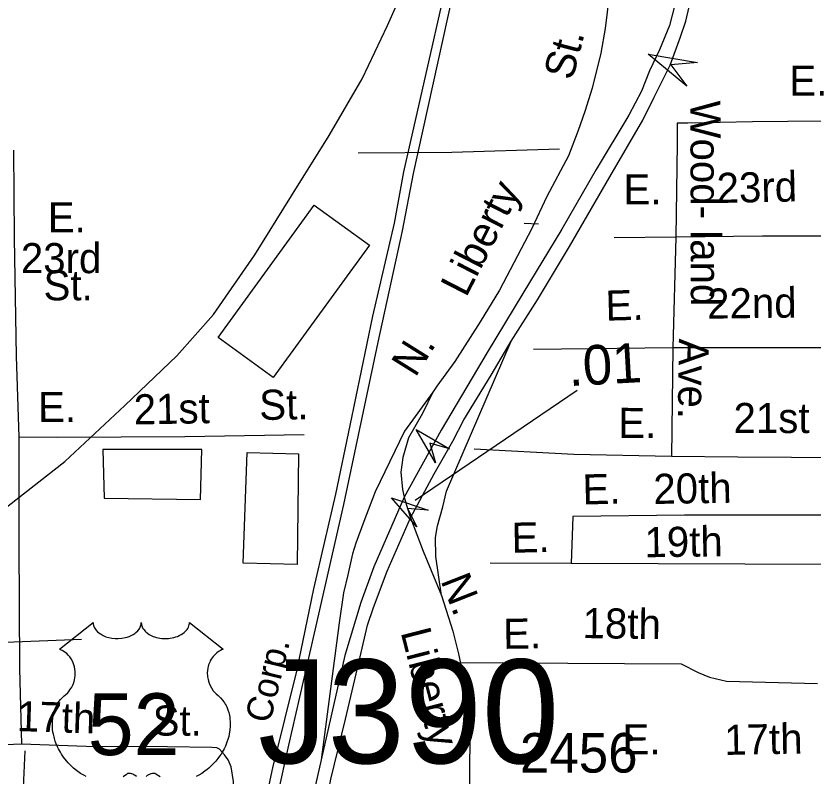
# Model space of a CAD drawing. Extents: x 1547597 to 1699558, y 810033 to 920809.
# Drawn here: x 1633952 to 1636470, y 863111 to 865511 of the extents above; entities that cross this region are included whole.
import ezdxf

# ---------------------------------------------------------------- set-up
doc = ezdxf.new("R2010")
doc.units = 0
for name, color, linetype in [('Exist Cultural Warehouse Building Footprint', 7, 'Continuous'), ('Exist Railroad Mainline', 7, 'Continuous'), ('Exist Railroad Mainline Label', 7, 'Continuous'), ('Exist Railroad Siding', 7, 'Continuous'), ('Exist Road Non-System Structure Non-Sys Other Number Label', 7, 'Continuous'), ('Exist Road Non-System Type 51', 7, 'Continuous'), ('Exist Road Non-System Type 51 Label', 7, 'Continuous'), ('Exist Road Primary Interstate Structure Ovrhead Sign Attributed CELL', 7, 'Continuous'), ('Exist Road Primary US Divided Attributed', 7, 'Continuous'), ('Exist Road Primary US Ramp 1 Lane  Attributed', 7, 'Continuous'), ('Exist Road Primary US Shield CELL', 7, 'Continuous'), ('Exist Road Primary US Shield Number Label', 7, 'Continuous'), ('Exist Road Secondary Mileage Hundredths English Label', 7, 'Continuous'), ('Exist Road Secondary Structure Standard Bridge Attributed CELL', 7, 'Continuous'), ('Exist Road Secondary Type 51 Attributed', 7, 'Continuous'), ('Exist Road Secondary Type 51 Label', 7, 'Continuous'), ('Exist Road Secondary Type 51 Number Label', 7, 'Continuous'), ('Exist Road Secondary Type 51 Undivided 4 Lane Attributed', 7, 'Continuous')]:
    doc.layers.add(name, color=color, linetype=linetype)

msp = doc.modelspace()

# ---------------------------------------------------------------- linework, layer by layer
at = {"layer": 'Exist Cultural Warehouse Building Footprint'}
for points in [[(1634590.7, 864495.3), (1634894.7, 864913.2), (1635069.1, 864787.4), (1634765, 864369.5)], [(1634539.3, 864142.2), (1634227.1, 864142.2), (1634231.2, 863988), (1634535.3, 863984)], [(1634844.9, 864128.3), (1634840.8, 863779.3), (1634670.6, 863783.3), (1634682.7, 864132.3)]]:
    msp.add_lwpolyline(points, close=True, dxfattribs=at)
at = {"layer": 'Exist Railroad Mainline'}
for points in [[(1634742.7, 862885.3), (1634814.7, 863208.6), (1634895.3, 863561.5), (1634988.4, 863968.5), (1635096.9, 864481.1), (1635173.4, 864832.2), (1635207.7, 865013.8), (1635441.1, 866069), (1635510.9, 866364.1), (1635563.5, 866579.6), (1635589.3, 866717.5), (1635623.7, 866873.9), (1635642, 866969.7), (1635658.3, 867043.5), (1635668.3, 867096.8), (1635672.4, 867132.7), (1635679.3, 867213.7), (1635679.3, 867281), (1635691.6, 867515.6), (1635694.6, 867635.9), (1635712.7, 867923.7)], [(1633878.6, 863926.6), (1634106.7, 864103.7), (1634296.8, 864281.3), (1634460.8, 864437.2), (1634576.4, 864567.8), (1634706.7, 864756.2), (1634823.1, 864942.8), (1634941.4, 865133.3), (1635045.7, 865312), (1635125.8, 865480.9), (1635201.9, 865652)]]:
    msp.add_lwpolyline(points, dxfattribs=at)
at = {"layer": 'Exist Railroad Siding'}
for points in [[(1634278.3, 860809), (1634295.8, 860920.7), (1634330.1, 861102.3), (1634381.6, 861383.6), (1634439, 861659), (1634500.9, 861964.3), (1634564.6, 862245.6), (1634617.6, 862492.8), (1634672.6, 862726.2), (1634710.8, 862891.7), (1634763.8, 863137.2), (1634839.6, 863442.2), (1634892.9, 863701.7), (1634962.8, 864000.8), (1635007.7, 864218.2), (1635079.9, 864563.3), (1635147.7, 864856.5), (1635177.8, 865018.2), (1635376.9, 865895.8), (1635409, 866067.5), (1635474.5, 866336.7), (1635529.7, 866578.1), (1635559.3, 866718)], [(1633198.9, 863447.1), (1633285.1, 863474.2), (1633387.5, 863500.7), (1633527.4, 863513.1), (1633699.5, 863522.8), (1633919.4, 863533.9), (1634159.5, 863542.9)]]:
    msp.add_lwpolyline(points, dxfattribs=at)
at = {"layer": 'Exist Road Non-System Type 51'}
for p, q in [((1635558.1, 864856.4), (1635602.8, 864854.2)), ((1636036.7, 864811.9), (1635842.2, 864810.1)), ((1636036.7, 864811.9), (1636027.3, 864462.7)), ((1636027.3, 864462.7), (1635587.6, 864457.7)), ((1636027.3, 864462.7), (1636022.5, 864120.2)), ((1636607.1, 864462.7), (1636027.3, 864462.7)), ((1636563.4, 863778.6), (1635706.6, 863782.3)), ((1633980.7, 863190.1), (1633964.7, 862859.3))]:
    msp.add_line(p, q, dxfattribs=at)
for points in [[(1636614.6, 865179.9), (1636278.7, 865176.2), (1636074.2, 865172.4), (1636040.4, 865172.4), (1636040.4, 865108.6), (1636036.7, 864811.9)], [(1633944.8, 865087.3), (1633946.9, 864809.3), (1633953.6, 864437.1), (1633961.8, 864181)], [(1635669.6, 865090.6), (1635329.5, 865079.5), (1635033.8, 865077.7)], [(1636607.1, 864815.7), (1636310.6, 864815.7), (1636036.7, 864811.9)], [(1633961.8, 864181), (1633961, 863847.3), (1633963.3, 863449.2), (1633969.9, 863211.2)], [(1634863.2, 864188.3), (1634485.5, 864181.6), (1634083.6, 864179.4), (1633961.8, 864181)], [(1636022.5, 864120.2), (1635714.9, 864126.5), (1635400.2, 864142.6)], [(1636572, 864115.9), (1636232.6, 864118.1), (1636022.5, 864120.2)], [(1636569.2, 863934.7), (1636064.5, 863934.7), (1635711.3, 863929.9), (1635706.6, 863782.3)], [(1635706.6, 863782.3), (1635450.4, 863783)], [(1635337.9, 863469.8), (1636053.5, 863465), (1636106.9, 863438.3), (1636143, 863422.6), (1636196.3, 863410), (1636484.2, 863403.3)], [(1633969.9, 863211.2), (1633690, 863199.9), (1633372.8, 863197.9), (1633175.2, 863204.9)], [(1634657.1, 862919.2), (1634642.9, 863047.6), (1634639.9, 863093.3), (1634632.4, 863139.7), (1634622.6, 863161.9), (1634611, 863178.1), (1634595.1, 863196.2), (1634587.2, 863200.4), (1634571.2, 863200.5), (1634431.4, 863202.6), (1634173.7, 863204.2), (1633969.9, 863211.2)]]:
    msp.add_lwpolyline(points, dxfattribs=at)
at = {"layer": 'Exist Road Primary Interstate Structure Ovrhead Sign Attributed CELL'}
for points in [[(1636071.1, 865288.9), (1635948.9, 865389.9), (1636105.2, 865363.5), (1636021, 865356.9)], [(1635277.5, 864099.9), (1635216.5, 864205.5), (1635322.1, 864144.5), (1635259.6, 864162.4)]]:
    msp.add_lwpolyline(points, close=True, dxfattribs=at)
at = {"layer": 'Exist Road Primary US Divided Attributed'}
for points in [[(1636043.3, 865583.6), (1636016.3, 865480.9), (1635985.6, 865403.7), (1635953.8, 865337.7), (1635928, 865272.9), (1635887.9, 865197.3), (1635785.5, 865025.7), (1635676.7, 864837.8), (1635553.3, 864634.1), (1635440.8, 864448.6), (1635295.2, 864203.4), (1635178.5, 863991.8)], [(1635516.6, 864484.3), (1635599.7, 864614), (1635700.9, 864783.4), (1635827.8, 865002.9), (1635932.6, 865181.8), (1635968.1, 865254.4), (1636018.6, 865355.4), (1636051.5, 865444.6), (1636068, 865494), (1636086, 865572.7)], [(1635198.9, 863925.7), (1635273.8, 864065.4), (1635332, 864168.1), (1635367.2, 864235.5), (1635453, 864376.6), (1635516.6, 864484.3)], [(1635178.5, 863991.8), (1635082.3, 863771.1), (1635041.6, 863659), (1634991.2, 863491.8), (1634916.4, 863161.8)], [(1634910.9, 862918.2), (1634922.6, 862972), (1634946.5, 863101.4), (1634993.1, 863290.6), (1635039.7, 863487), (1635063, 863587.1), (1635081.5, 863643.4), (1635125.2, 863757.3), (1635198.9, 863925.7)], [(1634916.4, 863161.8), (1634862.1, 862920.6)]]:
    msp.add_lwpolyline(points, dxfattribs=at)
at = {"layer": 'Exist Road Primary US Ramp 1 Lane  Attributed'}
for points in [[(1635297, 863680.8), (1635278.5, 863804.2), (1635277.6, 863864.4), (1635284.4, 863901.4), (1635300.9, 863960.7), (1635312.5, 864010.6), (1635516.6, 864484.3)], [(1635269.6, 864323.3), (1635179.3, 864200.2), (1635087.2, 864008.3), (1635051.2, 863914.4), (1635025.8, 863846.5), (1635015.6, 863812.5), (1635000.3, 863746.3), (1634987.3, 863689.1), (1634973.7, 863594.8), (1634916.4, 863161.8)]]:
    msp.add_lwpolyline(points, dxfattribs=at)
at = {"layer": 'Exist Road Primary US Shield CELL'}
for points in [[(1634173.8, 863109.9), (1634167.1, 863113.3), (1634156.5, 863119.4), (1634144.1, 863128), (1634134.7, 863135.6), (1634127.8, 863141.9), (1634117.7, 863152.1), (1634111.8, 863158.9), (1634102.4, 863170.9), (1634096.5, 863179.7), (1634092.6, 863186.1), (1634087, 863196.4), (1634083.9, 863202.8), (1634079.8, 863212.2), (1634076.7, 863220.9), (1634074, 863229), (1634072.6, 863234.2), (1634070.6, 863243.3), (1634069.4, 863249.8), (1634068.2, 863258.7), (1634067.5, 863268), (1634067.4, 863276.6), (1634067.6, 863283.8), (1634068.5, 863292.1), (1634069.9, 863301), (1634071.6, 863308.6), (1634073.1, 863314), (1634075.4, 863320.7), (1634078.3, 863328), (1634081.9, 863335.1), (1634085.2, 863340.9), (1634089.4, 863347.2), (1634093.6, 863352.5), (1634099, 863358.4), (1634104.6, 863363.8), (1634109.8, 863368.1), (1634116, 863374.1), (1634119.2, 863377.7), (1634123, 863382.8), (1634126.1, 863387.5), (1634128.6, 863391.7), (1634131.8, 863397.9), (1634133.7, 863402.6), (1634136.2, 863409.7), (1634137.4, 863414.8), (1634138.7, 863421.2), (1634139.5, 863427.3), (1634139.8, 863434.9), (1634139.6, 863441.2), (1634138.8, 863448.6), (1634137.4, 863455.6), (1634135.7, 863461.7), (1634133.1, 863468.8), (1634130.7, 863473.9), (1634126.6, 863480.9), (1634122.1, 863487.4), (1634117.4, 863492.6), (1634112.7, 863497.4), (1634108.2, 863500.9), (1634103.9, 863503.9), (1634098.5, 863507.2), (1634093.3, 863509.8), (1634090, 863511.1), (1634196.3, 863595.8), (1634196.6, 863591.4), (1634197.6, 863586.2), (1634198.4, 863583.5), (1634200.9, 863578.3), (1634204.9, 863572.2), (1634210.5, 863566.2), (1634216.9, 863561), (1634221.1, 863558.3), (1634228.4, 863554.4), (1634236.6, 863550.9), (1634245.8, 863548.3), (1634255.1, 863546.4), (1634265.3, 863545.3), (1634275.5, 863545.1), (1634286.4, 863545.9), (1634298.4, 863548.2), (1634304, 863549.7), (1634310.2, 863551.8), (1634316, 863554.2), (1634322.3, 863557.6), (1634327.4, 863560.8), (1634331.4, 863563.7), (1634337.1, 863569.1), (1634341.5, 863574.7), (1634343.4, 863577.9), (1634345.1, 863580.9), (1634347.3, 863587.3), (1634347.9, 863590.1), (1634348.4, 863596), (1634348.7, 863591.1), (1634349.2, 863588), (1634350.1, 863585), (1634351.3, 863581.8), (1634353.6, 863577.2), (1634356.1, 863573.5), (1634360.8, 863567.9), (1634363.8, 863565.1), (1634366.5, 863562.9), (1634373.7, 863558), (1634382.1, 863553.7), (1634386.3, 863551.9), (1634390.5, 863550.4), (1634395.9, 863548.7), (1634401.5, 863547.4), (1634407, 863546.5), (1634412.7, 863545.6), (1634418.5, 863545.2), (1634423.2, 863545.1), (1634428.9, 863545.1), (1634434.3, 863545.5), (1634439.7, 863546.1), (1634445.8, 863547.1), (1634450.6, 863548.2), (1634457, 863549.9), (1634462.8, 863551.9), (1634467.9, 863554.1), (1634474.5, 863557.6), (1634479.8, 863560.9), (1634483.7, 863564.1), (1634488.3, 863568.3), (1634492.7, 863573.4), (1634495.3, 863577.1), (1634497.1, 863580.9), (1634498.8, 863585), (1634499.8, 863589.2), (1634500.3, 863592.9), (1634500.4, 863596.1), (1634606.7, 863511.4), (1634604.2, 863510.5), (1634598.4, 863507.7), (1634593.9, 863505), (1634586.6, 863499.8), (1634583.4, 863497), (1634580.3, 863494), (1634577.4, 863490.9), (1634574.8, 863487.9), (1634571.8, 863483.7), (1634569, 863479.4), (1634566.3, 863474.7), (1634564.3, 863470.6), (1634561.1, 863462.1), (1634559.5, 863456.7), (1634558.5, 863452.1), (1634557.2, 863442.6), (1634556.9, 863438.1), (1634556.9, 863433.6), (1634557.2, 863428.9), (1634557.6, 863424.4), (1634558.4, 863419.7), (1634559.2, 863415.5), (1634560.5, 863410.4), (1634562.4, 863404.5), (1634564.7, 863398.8), (1634569.6, 863389.6), (1634575.8, 863380.2), (1634580.3, 863374.9), (1634584.7, 863370.4), (1634591.2, 863364.9), (1634594.8, 863361.7), (1634598.9, 863357.6), (1634605.5, 863349.9), (1634608.2, 863346.3), (1634610.9, 863342.2), (1634613.4, 863338), (1634616, 863333.5), (1634618, 863329.5), (1634621.7, 863320.4), (1634624.4, 863311.5), (1634625.7, 863306.9), (1634627.7, 863296.5), (1634628.4, 863291.3), (1634629.2, 863281.1), (1634629.3, 863268.8), (1634628.3, 863257.1), (1634626.1, 863243.5), (1634624.3, 863235.4), (1634621.5, 863225.9), (1634618.8, 863217.6), (1634614, 863205.5), (1634609.7, 863196.7), (1634604.1, 863186.4), (1634600.2, 863180.2), (1634595.8, 863173.6), (1634590.2, 863165.9), (1634583.7, 863157.7), (1634575.8, 863149.1), (1634569.5, 863142.8), (1634561.2, 863135.4), (1634556.2, 863131.2), (1634549, 863125.8), (1634539.2, 863119.3), (1634529.6, 863113.7), (1634521.3, 863109.5)], [(1634333, 863109.3), (1634329, 863112.5), (1634324.7, 863115.1), (1634321.3, 863116.9), (1634318.1, 863118), (1634314.3, 863119), (1634311.2, 863119.2), (1634308.6, 863119.2), (1634305.1, 863118.4), (1634300.2, 863114.9), (1634295.7, 863111.8), (1634290.7, 863108.7)], [(1634407.6, 863108.1), (1634394.5, 863116.4), (1634390.7, 863118.4), (1634388.6, 863118.9), (1634383.5, 863119.2), (1634378.7, 863118.2), (1634373.8, 863116.2), (1634370.9, 863114.7), (1634366.9, 863112.1), (1634363.9, 863109.7)]]:
    msp.add_lwpolyline(points, dxfattribs=at)
at = {"layer": 'Exist Road Secondary Mileage Hundredths English Label'}
msp.add_line((1635213.6, 863981.5), (1635725.4, 864329.7), dxfattribs=at)
at = {"layer": 'Exist Road Secondary Structure Standard Bridge Attributed CELL'}
msp.add_lwpolyline([(1635218.8, 863898), (1635138.6, 863989.8), (1635254, 863950.4), (1635189.2, 863955.8)], close=True, dxfattribs=at)
at = {"layer": 'Exist Road Secondary Type 51 Attributed'}
for points in [[(1635178.5, 863991.8), (1635189.2, 863955.8), (1635198.9, 863925.7)], [(1635198.9, 863925.7), (1635238.7, 863820.7), (1635297, 863680.8)], [(1635297, 863680.8), (1635332.7, 863568.7), (1635350.2, 863496.8), (1635377.4, 863367.5), (1635386.1, 863245.7), (1635385.2, 863115.5), (1635388.1, 862929.8), (1635385.2, 862643), (1635385.2, 862514.7), (1635380.9, 862341.1), (1635382.4, 862274.4), (1635364.5, 861928.7), (1635355.1, 861763.2), (1635329.9, 861610.6), (1635257.5, 861383.1), (1635225.1, 861286.2), (1635190.1, 861184.1)]]:
    msp.add_lwpolyline(points, dxfattribs=at)
at = {"layer": 'Exist Road Secondary Type 51 Undivided 4 Lane Attributed'}
for points in [[(1635836.1, 865859.3), (1635837.1, 865801.8), (1635835.8, 865749.8), (1635833.7, 865695), (1635833.2, 865642.4), (1635824.2, 865562.6), (1635819.6, 865522.6), (1635813.9, 865471.1), (1635800.3, 865393.4), (1635772.4, 865282.3), (1635749.5, 865208.7), (1635728.4, 865149.4), (1635697.3, 865068.7), (1635629.1, 864940.9), (1635581.6, 864839.6), (1635480.2, 864644.5), (1635418.4, 864544.7), (1635338.4, 864419.9), (1635282.2, 864341.8), (1635269.6, 864323.3)], [(1635269.6, 864323.3), (1635236.6, 864255.3), (1635191.9, 864178.9), (1635174.5, 864116.6), (1635168.6, 864070), (1635173, 864015.6), (1635178.5, 863991.8)]]:
    msp.add_lwpolyline(points, dxfattribs=at)

# ---------------------------------------------------------------- texts
at = {"layer": 'Exist Railroad Mainline Label'}
msp.add_text('Corp.', height=82.02, rotation=76.2881, dxfattribs=at).set_placement((1634754.7, 863274.4))
at = {"layer": 'Exist Road Non-System Structure Non-Sys Other Number Label'}
msp.add_text('J390', height=328.08, dxfattribs=at).set_placement((1634717, 863151.1))
at = {"layer": 'Exist Road Non-System Type 51 Label'}
for s, rotation, p in [('E.', 0.0717, (1636395.3, 865259.1)), ('Wood- land', 270.1394, (1636082.7, 865243.7)), ('E.', 0.0717, (1635871.5, 864915.9)), ('23rd', 1.2018, (1636166.4, 864920)), ('22nd', 0.8159, (1636136.2, 864554.8)), ('E.', 1.5712, (1635815.8, 864548.5)), ('Ave.', 269.2701, (1636046.3, 864492.6)), ('St.', 1.0211, (1634721.7, 864235)), ('E.', 0.3195, (1634022.6, 864228.2)), ('21st', 1.0211, (1634325.2, 864220.8)), ('21st', 359.9466, (1636218.8, 864194)), ('E.', 359.9466, (1635854.9, 864178.5)), ('E.', 1.2994, (1635742.8, 863968.2)), ('20th', 0.9035, (1635966.4, 863969.8)), ('E.', 1.2233, (1635518.8, 863815.8)), ('19th', 0.748, (1635938.2, 863801.5)), ('18th', 359.1756, (1635741.6, 863546.6)), ('E.', 0.9024, (1635491.9, 863512.3)), ('17th', 358.1195, (1633954.2, 863253)), ('St.', 359.6367, (1634383.9, 863238.8)), ('E.', 0.1357, (1635868.3, 863179.3)), ('17th', 1.0971, (1636190.6, 863177.3))]:
    msp.add_text(s, height=95, rotation=rotation, dxfattribs=at).set_placement(p)
for s, p in [('E.', (1634053.1, 864827.1)), ('23rd', (1633968, 864698.7)), ('St.', (1634039.7, 864612.9))]:
    msp.add_text(s, height=95, dxfattribs=at).set_placement(p)
at = {"layer": 'Exist Road Primary US Shield Number Label'}
msp.add_text('52', height=195, dxfattribs=at).set_placement((1634179.2, 863177))
at = {"layer": 'Exist Road Secondary Mileage Hundredths English Label'}
msp.add_text('.01', height=125, rotation=3.2064, dxfattribs=at).set_placement((1635699.8, 864341.9))
at = {"layer": 'Exist Road Secondary Type 51 Label'}
for s, rotation, p in [('St.', 75.3089, (1635709.9, 865304.7)), ('Liberty', 62.8385, (1635374.2, 864619.3)), ('N.', 57.9944, (1635213.9, 864367)), ('N.', 291.3813, (1635292.8, 863728.2)), ('Liberty', 284.3879, (1635167, 863565.5))]:
    msp.add_text(s, height=95, rotation=rotation, dxfattribs=at).set_placement(p)
at = {"layer": 'Exist Road Secondary Type 51 Number Label'}
msp.add_text('2456', height=125, dxfattribs=at).set_placement((1635544.1, 863121.7))

doc.saveas('drawing.dxf')
